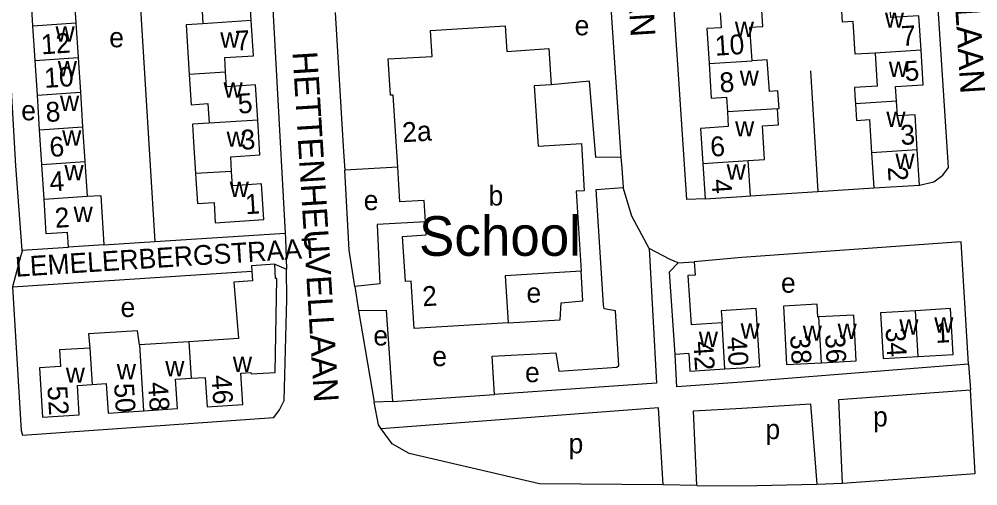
# Model space of a CAD drawing. Extents: x 159675 to 162108, y 386471 to 388472.
# Drawn here: x 160354.1 to 160547.6, y 388032.8 to 388127 of the extents above; entities that cross this region are included whole.
import ezdxf

# ---------------------------------------------------------------- set-up
doc = ezdxf.new("R2010")
doc.units = 0
for name, color, linetype in [('BLT_Basislijn', 7, 'Continuous'), ('BLT_Bebouwing', 7, 'Continuous'), ('BLT_Bebouwing_beschrifting', 7, 'Continuous'), ('BLT_Centroide', 7, 'Continuous'), ('BLT_Huisnummer', 7, 'Continuous'), ('BLT_Huisnummer_ tussenligend', 7, 'Continuous'), ('BLT_Huisnummer_reeks', 7, 'Continuous'), ('BLT_Onderverdeling_panden', 7, 'Continuous'), ('BLT_Straatnaam', 7, 'Continuous'), ('BLT_Straatnaam_verkleind', 7, 'Continuous')]:
    doc.layers.add(name, color=color, linetype=linetype)

msp = doc.modelspace()

# ---------------------------------------------------------------- linework, layer by layer
at = {"layer": 'BLT_Basislijn'}
for p, q in [((160377.6, 388143.97), (160381.46, 388082.11)), ((160473.34, 388132.02), (160475.56, 388099.16)), ((160417.86, 388128.37), (160419.53, 388100.23)), ((160513.84, 388116.59), (160515.33, 388092.22)), ((160419.53, 388100.23), (160419.78, 388096.53)), ((160430.5, 388097.15), (160419.78, 388096.53)), ((160515.33, 388092.22), (160526.6, 388092.95)), ((160501.74, 388091.36), (160515.33, 388092.22)), ((160381.46, 388082.11), (160407.77, 388083.79)), ((160371.15, 388081.45), (160381.46, 388082.11)), ((160354.62, 388080.37), (160363.99, 388080.99)), ((160485.51, 388078.51), (160481.27, 388080.69)), ((160405.65, 388077.56), (160408.01, 388076.57)), ((160487.15, 388077.85), (160485.51, 388078.51)), ((160352.68, 388073.01), (160401.02, 388076.12)), ((160421.81, 388073.07), (160422.59, 388068.23)), ((160422.59, 388068.23), (160425.74, 388049.71)), ((160545.76, 388057.34), (160546.13, 388052.19)), ((160429.43, 388049.85), (160450.06, 388051.23)), ((160429.43, 388049.85), (160425.74, 388049.71)), ((160490.9, 388032.91), (160484.08, 388032.98)), ((160515.1, 388033.15), (160520.33, 388033.36))]:
    msp.add_line(p, q, dxfattribs=at)
for points in [[(160400.99, 388207.01), (160401.04, 388206.05), (160407.77, 388083.79)], [(160535.82, 388093.51), (160538.76, 388094.19), (160540.57, 388095.49), (160541.71, 388097.08), (160538.18, 388151.05)], [(160492.56, 388090.77), (160488.88, 388090.62), (160485.06, 388148.15), (160484.98, 388149.26)], [(160350.75, 388142.2), (160353.32, 388097.42), (160354.62, 388080.37)], [(160475.56, 388099.16), (160470.49, 388099.11), (160469.2, 388114.52), (160461.47, 388113.75)], [(160475.56, 388099.16), (160475.71, 388096.93), (160476.04, 388093.06)], [(160421.81, 388073.07), (160420.69, 388080.41), (160419.78, 388096.53)], [(160450.06, 388051.23), (160449.57, 388058.98), (160462.43, 388059.68), (160463.03, 388055.98), (160474.7, 388056.75), (160475.11, 388057.07), (160474.48, 388068.15), (160472.15, 388068.53), (160472.02, 388069.33), (160470.56, 388092.63), (160476.04, 388093.06)], [(160481.27, 388080.69), (160477.74, 388087.21), (160476.04, 388093.06)], [(160436.08, 388086.12), (160426.34, 388085.54), (160426.89, 388073.59), (160421.81, 388073.07)], [(160407.77, 388083.79), (160407.83, 388082.72), (160408.01, 388076.57)], [(160545.76, 388057.34), (160544.25, 388082.09), (160500, 388078.91), (160490.38, 388078.05)], [(160354.62, 388080.37), (160354.64, 388080.16), (160354.38, 388079.3), (160352.68, 388073.01)], [(160481.27, 388080.69), (160482.74, 388053.53), (160450.06, 388051.23)], [(160352.68, 388073.01), (160354.48, 388043.98), (160354.72, 388043.01), (160405.48, 388046.6), (160406.6, 388048.12), (160407.55, 388050.03), (160408.12, 388070.48), (160408.01, 388076.57)], [(160452.78, 388065.71), (160463.31, 388066.31), (160463.49, 388069.77), (160467.88, 388070.13), (160467.51, 388076.16)], [(160422.59, 388068.23), (160428.13, 388068.26), (160429.43, 388049.85)], [(160545.76, 388057.34), (160500, 388053.72), (160486.88, 388052.77), (160486.48, 388059.31)], [(160520.33, 388033.36), (160519.53, 388050.24), (160546.13, 388052.19)], [(160520.33, 388033.36), (160547.12, 388035.28), (160546.13, 388052.19)], [(160427.13, 388044.3), (160426.61, 388045.09), (160425.74, 388049.71)], [(160484.08, 388032.98), (160483.16, 388048.55), (160427.13, 388044.3)], [(160490.9, 388032.91), (160490.21, 388047.93), (160500, 388048.51), (160513.81, 388049.34), (160515.1, 388033.15)], [(160484.08, 388032.98), (160459.15, 388033.23), (160432.81, 388039.31), (160429.37, 388041.27), (160427.13, 388044.3)], [(160490.9, 388032.91), (160500, 388032.81), (160515.1, 388033.15)]]:
    msp.add_lwpolyline(points, dxfattribs=at)
at = {"layer": 'BLT_Bebouwing'}
for p, q in [((160356.84, 388125.68), (160356.39, 388132.68)), ((160365.06, 388133.24), (160365.51, 388126.24)), ((160357.29, 388118.69), (160356.84, 388125.68)), ((160365.51, 388126.24), (160365.96, 388119.24)), ((160357.74, 388111.69), (160357.29, 388118.69)), ((160365.96, 388119.24), (160366.41, 388112.24)), ((160366.41, 388112.24), (160366.86, 388105.25)), ((160358.18, 388104.69), (160357.74, 388111.69)), ((160358.63, 388097.7), (160358.18, 388104.69)), ((160366.86, 388105.25), (160367.31, 388098.25)), ((160535.82, 388093.51), (160535.39, 388100.61)), ((160501.74, 388091.36), (160501.28, 388098.45)), ((160526.16, 388100.04), (160526.6, 388092.95)), ((160359.08, 388090.7), (160358.63, 388097.7)), ((160367.31, 388098.25), (160367.76, 388091.25)), ((160492.11, 388097.87), (160492.56, 388090.77)), ((160526.6, 388092.95), (160535.82, 388093.51)), ((160436.08, 388086.12), (160435.81, 388090.43)), ((160371.15, 388081.45), (160363.99, 388080.99)), ((160485.4, 388076.04), (160487.15, 388077.85)), ((160401.02, 388076.12), (160401.14, 388074.16)), ((160486.48, 388059.31), (160485.4, 388076.04)), ((160495.98, 388065.68), (160489.71, 388065.29)), ((160489.27, 388059.49), (160486.48, 388059.31))]:
    msp.add_line(p, q, dxfattribs=at)
for points in [[(160387.13, 388135.88), (160387.52, 388129.7), (160390.92, 388129.92), (160391.16, 388126.09)], [(160400.93, 388126.71), (160400.48, 388133.79), (160394.72, 388133.43), (160394.53, 388136.35)], [(160526.88, 388120.16), (160522.86, 388119.92), (160522.45, 388126.55), (160520.28, 388126.42), (160520.07, 388129.74), (160521.56, 388129.84)], [(160536.16, 388120.73), (160535.73, 388127.7), (160530.07, 388127.35), (160529.88, 388130.36)], [(160495.6, 388128.3), (160495.8, 388125.29), (160492.92, 388125.11), (160493.37, 388118.08)], [(160502.04, 388118.63), (160501.61, 388125.39), (160504.2, 388125.56), (160503.99, 388128.83)], [(160391.16, 388126.09), (160387.76, 388125.87)], [(160387.76, 388125.87), (160388.4, 388115.83)], [(160395.73, 388116.3), (160395.55, 388119.25), (160401.38, 388119.62), (160400.93, 388126.71)], [(160430.5, 388097.15), (160429.59, 388111.69), (160429.04, 388111.68), (160428.57, 388119), (160437.44, 388119.46), (160437.1, 388124.71), (160452.18, 388125.68), (160452.53, 388120.45), (160461, 388121.08)], [(160461, 388121.08), (160461.47, 388113.75)], [(160526.88, 388120.16), (160527.29, 388113.48), (160522.71, 388113.2), (160522.81, 388111.57), (160522.91, 388109.94)], [(160531.2, 388110.45), (160531.02, 388113.42), (160536.59, 388113.77), (160536.16, 388120.73)], [(160493.37, 388118.08), (160493.81, 388111.05), (160496.87, 388111.25), (160497.05, 388108.29)], [(160507.18, 388108.93), (160507.5, 388108.95), (160507.27, 388112.53), (160505.53, 388112.41), (160505.12, 388118.83), (160502.04, 388118.63)], [(160402.22, 388106.65), (160401.77, 388113.72), (160395.92, 388113.35), (160395.73, 388116.3)], [(160388.4, 388115.83), (160388.79, 388109.74), (160392.17, 388109.96), (160392.41, 388106.03)], [(160461.47, 388113.75), (160458.07, 388113.54), (160458.82, 388101.4), (160467.58, 388101.94), (160468.17, 388092.39), (160466.51, 388092.28), (160467.51, 388076.16)], [(160535.39, 388100.61), (160534.95, 388107.7), (160531.38, 388107.48), (160531.2, 388110.45)], [(160497.05, 388108.29), (160497.24, 388105.32), (160491.66, 388104.97), (160492.11, 388097.87)], [(160504.12, 388105.5), (160507.38, 388105.71), (160507.18, 388108.93)], [(160522.91, 388109.94), (160523.12, 388106.58), (160525.75, 388106.74), (160526.16, 388100.04)], [(160396.95, 388096.29), (160396.76, 388099.22), (160402.67, 388099.59), (160402.22, 388106.65)], [(160392.41, 388106.03), (160389.03, 388105.82), (160389.25, 388102.16), (160389.65, 388095.83)], [(160501.28, 388098.45), (160504.58, 388098.66), (160504.12, 388105.5)], [(160435.81, 388090.43), (160430.93, 388090.13), (160430.5, 388097.15)], [(160389.65, 388095.83), (160389.71, 388094.77), (160390.03, 388089.78), (160393.4, 388089.99), (160393.66, 388085.93), (160403.46, 388086.55), (160403.01, 388093.74), (160397.13, 388093.37), (160396.95, 388096.29)], [(160363.99, 388080.99), (160363.8, 388083.97), (160359.53, 388083.7), (160359.08, 388090.7)], [(160367.76, 388091.25), (160370.51, 388091.43), (160371.15, 388081.45)], [(160492.56, 388090.77), (160500, 388091.24), (160501.74, 388091.36)], [(160452.78, 388065.71), (160433.8, 388064.54), (160433.21, 388074.12), (160432.04, 388074.05), (160431.48, 388083.17), (160436.25, 388083.46), (160436.08, 388086.12)], [(160388.77, 388054.51), (160391.64, 388054.7), (160392.03, 388048.77), (160399.21, 388049.24), (160398.8, 388055.54), (160400.85, 388055.68), (160400.87, 388055.39), (160405.77, 388055.71), (160406.11, 388074.65), (160405.84, 388074.63), (160405.65, 388077.56)], [(160405.65, 388077.56), (160400.94, 388077.25), (160401.02, 388076.12)], [(160487.15, 388077.85), (160490.38, 388078.05)], [(160490.38, 388078.05), (160490.55, 388075.36), (160489.1, 388075.27), (160489.71, 388065.29)], [(160467.51, 388076.16), (160452.2, 388075.22), (160452.78, 388065.71)], [(160401.14, 388074.16), (160397.43, 388073.92), (160398.31, 388062.53)], [(160515.55, 388066.89), (160515.35, 388066.88), (160515.21, 388069.46), (160508.36, 388069.09), (160508.5, 388066.51), (160508.99, 388057.29), (160516.04, 388057.66)], [(160496.57, 388056.42), (160500, 388056.64), (160503.64, 388056.87), (160502.9, 388068.6), (160495.83, 388068.15), (160495.98, 388065.68)], [(160535.02, 388068.16), (160527.96, 388067.74), (160528.5, 388058.51), (160535.57, 388058.93)], [(160535.57, 388058.93), (160542.64, 388059.35), (160542.09, 388068.58), (160535.02, 388068.16)], [(160516.04, 388057.66), (160523.09, 388058.04), (160522.59, 388067.27), (160515.55, 388066.89)], [(160378.32, 388061.28), (160377.96, 388064.12), (160368.04, 388063.48), (160368.33, 388060.63)], [(160388.29, 388061.88), (160378.32, 388061.28)], [(160398.31, 388062.53), (160388.29, 388061.88)], [(160368.33, 388060.63), (160362.21, 388060.23), (160362.43, 388056.92), (160358.13, 388056.64), (160358.78, 388046.64), (160366.2, 388047.12), (160365.82, 388053.06), (160368.81, 388053.26)], [(160489.27, 388059.49), (160489.49, 388055.98), (160496.57, 388056.42)], [(160379.19, 388047.97), (160386.03, 388048.41), (160385.65, 388054.31), (160388.77, 388054.51)], [(160368.81, 388053.26), (160371.61, 388053.44), (160371.99, 388047.5), (160379.19, 388047.97)]]:
    msp.add_lwpolyline(points, dxfattribs=at)
at = {"layer": 'BLT_Onderverdeling_panden'}
for p, q in [((160356.84, 388125.68), (160365.51, 388126.24)), ((160400.93, 388126.71), (160391.16, 388126.09)), ((160536.16, 388120.73), (160526.88, 388120.16)), ((160357.29, 388118.69), (160365.96, 388119.24)), ((160493.37, 388118.08), (160502.04, 388118.63)), ((160395.73, 388116.3), (160388.4, 388115.83)), ((160357.74, 388111.69), (160366.41, 388112.24)), ((160531.2, 388110.45), (160522.91, 388109.94)), ((160507.18, 388108.93), (160497.05, 388108.29)), ((160402.22, 388106.65), (160392.41, 388106.03)), ((160358.18, 388104.69), (160366.86, 388105.25)), ((160535.39, 388100.61), (160526.16, 388100.04)), ((160492.11, 388097.87), (160501.28, 388098.45)), ((160358.63, 388097.7), (160367.31, 388098.25)), ((160396.95, 388096.29), (160389.65, 388095.83)), ((160359.08, 388090.7), (160367.76, 388091.25)), ((160535.57, 388058.93), (160535.02, 388068.16)), ((160496.57, 388056.42), (160495.98, 388065.68)), ((160516.04, 388057.66), (160515.55, 388066.89)), ((160388.29, 388061.88), (160388.77, 388054.51)), ((160368.33, 388060.63), (160368.81, 388053.26)), ((160378.32, 388061.28), (160379.19, 388047.97))]:
    msp.add_line(p, q, dxfattribs=at)

# ---------------------------------------------------------------- texts
at = {"layer": 'BLT_Bebouwing_beschrifting'}
msp.add_text('School', height=8, dxfattribs=at).set_placement((160434.79, 388079.24))
at = {"layer": 'BLT_Centroide'}
for s, p in [('w', (160528.86, 388125.28)), ('e', (160466.21, 388123.75)), ('w', (160498.56, 388123.44)), ('w', (160361.4, 388122.47)), ('e', (160372.24, 388121.33)), ('w', (160394.66, 388121.28)), ('w', (160361.85, 388115.47)), ('w', (160529.66, 388115.34)), ('w', (160499.55, 388113.56)), ('w', (160395.32, 388111.16)), ('w', (160362.3, 388108.47)), ('e', (160354.47, 388106.59)), ('w', (160529.16, 388105.27)), ('w', (160498.62, 388103.33)), ('w', (160362.74, 388101.47)), ('w', (160395.93, 388101.25)), ('w', (160530.99, 388096.78)), ('w', (160363.2, 388094.47)), ('w', (160496.92, 388094.62)), ('w', (160396.56, 388091.12)), ('b', (160448.83, 388089.39)), ('e', (160423.62, 388088.46)), ('w', (160365.05, 388086.08)), ('e', (160507.88, 388071.79)), ('e', (160456.49, 388069.79)), ('e', (160374.51, 388066.89)), ('w', (160499.73, 388062.52)), ('w', (160519.31, 388062.47)), ('w', (160531.77, 388063.33)), ('w', (160538.83, 388063.75)), ('e', (160425.57, 388061.14)), ('w', (160491.28, 388060.83)), ('w', (160512.27, 388062.09)), ('e', (160437.47, 388056.97)), ('w', (160383.55, 388054.92)), ('w', (160397.2, 388055.78)), ('w', (160363.47, 388053.62)), ('w', (160373.77, 388054.3)), ('e', (160456.2, 388053.73)), ('p', (160526.47, 388044.79)), ('p', (160504.74, 388042.24)), ('p', (160464.99, 388039.37))]:
    msp.add_text(s, height=4, dxfattribs=at).set_placement(p)
at = {"layer": 'BLT_Huisnummer'}
for s, rotation, p in [('7', 3.5419, (160532.27, 388121.6)), ('10', 3.6417, (160494.65, 388119.62)), ('10', 3.668, (160359.23, 388113.12)), ('5', 3.6296, (160398.32, 388107.94)), ('3', 3.5303, (160532.1, 388101.59)), ('6', 3.6685, (160360.29, 388099.18)), ('6', 3.6397, (160493.72, 388099.24)), ('2', 273.5342, (160529.44, 388097.15)), ('4', 273.6397, (160493.86, 388094.63)), ('1', 3.6298, (160399.79, 388087.62)), ('2', 3.6759, (160361.36, 388084.87)), ('1', 3.3971, (160539.11, 388061.64)), ('34', 273.0653, (160529, 388064.65)), ('42', 273.6276, (160490.18, 388061.92)), ('38', 273.6218, (160509.71, 388063.19)), ('46', 273.7171, (160392.89, 388055.08)), ('52', 273.714, (160359.74, 388052.87))]:
    msp.add_text(s, height=4, rotation=rotation, dxfattribs=at).set_placement(p)
at = {"layer": 'BLT_Huisnummer_ tussenligend'}
for s, rotation, p in [('12', 3.668, (160358.58, 388119.89)), ('7', 3.6367, (160397.82, 388120.63)), ('5', 3.5419, (160532.94, 388114.5)), ('8', 3.6463, (160495.6, 388112.19)), ('8', 3.6685, (160359.52, 388106.24)), ('3', 3.6296, (160398.88, 388100.63)), ('4', 3.6689, (160360.29, 388092.19)), ('40', 273.6276, (160496.98, 388062.8)), ('36', 273.0653, (160516.79, 388063.38)), ('50', 273.7166, (160373.21, 388053.4)), ('48', 273.7124, (160380.07, 388053.66))]:
    msp.add_text(s, height=4, rotation=rotation, dxfattribs=at).set_placement(p)
at = {"layer": 'BLT_Huisnummer_reeks'}
for s, rotation, p in [('2a', 3.5396, (160431.51, 388102.15)), ('2', 3.5389, (160435.57, 388069.04))]:
    msp.add_text(s, height=4, rotation=rotation, dxfattribs=at).set_placement(p)
at = {"layer": 'BLT_Straatnaam'}
for s, rotation, p in [('BROODBERGLAAN', 273.6168, (160473.73, 388184.09)), ('ULLERBERGLAAN', 273.5919, (160540.53, 388169.67)), ('HETTENHEUVELLAAN', 273.5398, (160409.24, 388120.37))]:
    msp.add_text(s, height=5, rotation=rotation, dxfattribs=at).set_placement(p)
at = {"layer": 'BLT_Straatnaam_verkleind'}
msp.add_text('LEMELERBERGSTRAAT', height=3.9999, rotation=3.6384, dxfattribs=at).set_placement((160353.37, 388075))

doc.saveas('drawing.dxf')
